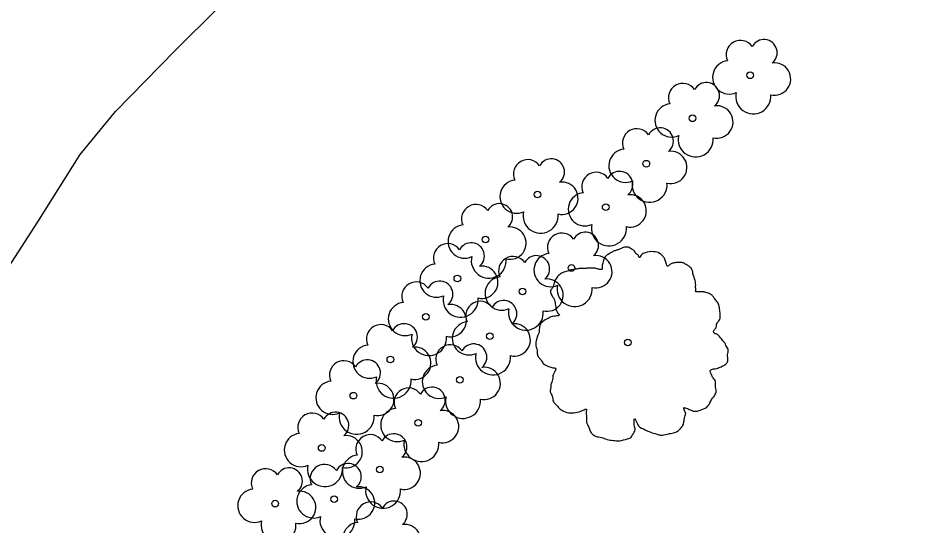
# Model space of a CAD drawing. Extents: x 2161152 to 2175754, y 602179 to 617749.
# Drawn here: x 2163486.6 to 2163537.9, y 606113.7 to 606142.4 of the extents above; entities that cross this region are included whole.
import ezdxf

# ---------------------------------------------------------------- set-up
doc = ezdxf.new("R2010")
doc.units = 0
doc.layers.add('RD_EX_VEG', color=7, linetype='Continuous')

msp = doc.modelspace()

# ---------------------------------------------------------------- linework, layer by layer
at = {"layer": 'RD_EX_VEG'}
msp.add_lwpolyline([(2163464.105, 606036.474), (2163466.481, 606048.949), (2163469.973, 606060.124), (2163470.525, 606068.196), (2163469.361, 606073.823), (2163471.007, 606086.682), (2163477.327, 606115.894), (2163479.933, 606120.79), (2163483.768, 606125.417), (2163485.454, 606127.457), (2163487.665, 606130.856), (2163490.062, 606134.654), (2163492.049, 606137.091), (2163495.42, 606140.53), (2163505.05, 606150.125), (2163515.836, 606159.276), (2163520.912, 606162.37), (2163527.279, 606165.213), (2163539.355, 606168.289), (2163569.547, 606173.333), (2163587.227, 606176.358), (2163607.385, 606178.298)], dxfattribs=at)
for centre, radius in [((2163527.889, 606139.136), 0.188), ((2163524.633, 606136.706), 0.188), ((2163522.028, 606134.141), 0.188), ((2163515.879, 606132.397), 0.188), ((2163519.735, 606131.683), 0.188), ((2163512.947, 606129.861), 0.188), ((2163517.799, 606128.248), 0.188), ((2163511.356, 606127.651), 0.188), ((2163515.039, 606126.923), 0.188), ((2163509.574, 606125.485), 0.188), ((2163513.188, 606124.392), 0.188), ((2163520.986, 606124.037), 0.188), ((2163520.977, 606124.023), 0.000075), ((2163507.572, 606123.075), 0.188), ((2163511.493, 606121.934), 0.188), ((2163505.484, 606121.034), 0.188), ((2163509.143, 606119.496), 0.188), ((2163503.697, 606118.078), 0.188), ((2163506.979, 606116.859), 0.188), ((2163504.401, 606115.181), 0.188), ((2163501.073, 606114.933), 0.188)]:
    msp.add_circle(centre, radius, dxfattribs=at)
for centre, radius, start, end in [((2163527.348, 606140.296), 0.813, 34.9763, 204.756), ((2163528.673, 606140.412), 0.746, 308.7626, 152.0467), ((2163526.716, 606139.019), 0.943, 96.4518, 294.734), ((2163529.269, 606138.926), 0.914, 256.5667, 98.1046), ((2163524.092, 606137.867), 0.813, 34.9763, 204.756), ((2163525.417, 606137.983), 0.746, 308.7626, 152.0467), ((2163528.073, 606137.938), 0.988, 166.8827, 5.7589), ((2163523.46, 606136.589), 0.943, 96.4518, 294.734), ((2163526.012, 606136.497), 0.914, 256.5667, 98.1046), ((2163521.487, 606135.302), 0.813, 34.9763, 204.756), ((2163522.812, 606135.418), 0.746, 308.7626, 152.0467), ((2163524.817, 606135.509), 0.988, 166.8827, 5.7589), ((2163520.855, 606134.025), 0.943, 96.4518, 294.734), ((2163523.408, 606133.932), 0.914, 256.5667, 98.1046), ((2163515.338, 606133.557), 0.813, 34.9763, 204.756), ((2163516.663, 606133.673), 0.746, 308.7626, 152.0467), ((2163520.519, 606132.959), 0.746, 308.7626, 152.0467), ((2163514.706, 606132.28), 0.943, 96.4518, 294.734), ((2163519.195, 606132.843), 0.813, 34.9763, 204.756), ((2163517.258, 606132.187), 0.914, 256.5667, 98.1046), ((2163522.212, 606132.944), 0.988, 166.8827, 5.7589), ((2163518.563, 606131.566), 0.943, 96.4518, 294.734), ((2163521.115, 606131.473), 0.914, 256.5667, 98.1046), ((2163512.406, 606131.021), 0.813, 34.9763, 204.756), ((2163513.731, 606131.137), 0.746, 308.7626, 152.0467), ((2163516.063, 606131.2), 0.988, 166.8827, 5.7589), ((2163511.774, 606129.744), 0.943, 96.4518, 294.734), ((2163519.92, 606130.485), 0.988, 166.8827, 5.7589), ((2163514.327, 606129.651), 0.914, 256.5667, 98.1046), ((2163517.258, 606129.409), 0.813, 34.9763, 204.756), ((2163518.583, 606129.525), 0.746, 308.7626, 152.0467), ((2163510.815, 606128.811), 0.813, 34.9763, 204.756), ((2163512.14, 606128.928), 0.746, 308.7626, 152.0467), ((2163516.626, 606128.132), 0.943, 96.4518, 294.734), ((2163513.131, 606128.664), 0.988, 166.8827, 5.7589), ((2163514.498, 606128.083), 0.813, 34.9763, 204.756), ((2163515.823, 606128.199), 0.746, 308.7626, 152.0467), ((2163519.179, 606128.039), 0.914, 256.5667, 98.1046), ((2163510.183, 606127.534), 0.943, 96.4518, 294.734), ((2163512.736, 606127.442), 0.914, 256.5667, 98.1046), ((2163513.866, 606126.806), 0.943, 96.4518, 294.734), ((2163516.419, 606126.713), 0.914, 256.5667, 98.1046), ((2163509.033, 606126.646), 0.813, 34.9763, 204.756), ((2163510.358, 606126.762), 0.746, 308.7626, 152.0467), ((2163517.983, 606127.051), 0.988, 166.8827, 5.7589), ((2163511.54, 606126.454), 0.988, 166.8827, 5.7589), ((2163508.401, 606125.369), 0.943, 96.4518, 294.734), ((2163510.954, 606125.276), 0.914, 256.5667, 98.1046), ((2163512.647, 606125.553), 0.813, 34.9763, 204.756), ((2163513.972, 606125.669), 0.746, 308.7626, 152.0467), ((2163515.223, 606125.725), 0.988, 166.8827, 5.7589), ((2163507.031, 606124.236), 0.813, 34.9763, 204.756), ((2163508.356, 606124.352), 0.746, 308.7626, 152.0467), ((2163512.015, 606124.276), 0.943, 96.4518, 294.734), ((2163514.568, 606124.183), 0.914, 256.5667, 98.1046), ((2163509.758, 606124.288), 0.988, 166.8827, 5.7589), ((2163512.277, 606123.211), 0.746, 308.7626, 152.0467), ((2163506.399, 606122.959), 0.943, 96.4518, 294.734), ((2163508.951, 606122.866), 0.914, 256.5667, 98.1046), ((2163510.953, 606123.095), 0.813, 34.9763, 204.756), ((2163513.372, 606123.195), 0.988, 166.8827, 5.7589), ((2163504.943, 606122.195), 0.813, 34.9763, 204.756), ((2163506.268, 606122.311), 0.746, 308.7626, 152.0467), ((2163510.321, 606121.818), 0.943, 96.4518, 294.734), ((2163512.873, 606121.725), 0.914, 256.5667, 98.1046), ((2163507.756, 606121.878), 0.988, 166.8827, 5.7589), ((2163504.311, 606120.918), 0.943, 96.4518, 294.734), ((2163506.864, 606120.825), 0.914, 256.5667, 98.1046), ((2163508.602, 606120.657), 0.813, 34.9763, 204.756), ((2163509.927, 606120.773), 0.746, 308.7626, 152.0467), ((2163511.678, 606120.737), 0.988, 166.8827, 5.7589), ((2163503.156, 606119.238), 0.813, 34.9763, 204.756), ((2163504.481, 606119.354), 0.746, 308.7626, 152.0467), ((2163505.668, 606119.837), 0.988, 166.8827, 5.7589), ((2163507.97, 606119.38), 0.943, 96.4518, 294.734), ((2163510.523, 606119.287), 0.914, 256.5667, 98.1046), ((2163502.524, 606117.961), 0.943, 96.4518, 294.734), ((2163506.439, 606118.02), 0.813, 34.9763, 204.756), ((2163507.763, 606118.136), 0.746, 308.7626, 152.0467), ((2163505.076, 606117.868), 0.914, 256.5667, 98.1046), ((2163509.327, 606118.299), 0.988, 166.8827, 5.7589), ((2163505.807, 606116.743), 0.943, 96.4518, 294.734), ((2163508.359, 606116.65), 0.914, 256.5667, 98.1046), ((2163500.532, 606116.094), 0.813, 34.9763, 204.756), ((2163501.857, 606116.21), 0.746, 308.7626, 152.0467), ((2163503.881, 606116.88), 0.988, 166.8827, 5.7589), ((2163503.86, 606116.341), 0.813, 34.9763, 204.756), ((2163505.185, 606116.457), 0.746, 308.7626, 152.0467), ((2163499.9, 606114.817), 0.943, 96.4518, 294.734), ((2163503.228, 606115.064), 0.943, 96.4518, 294.734), ((2163505.78, 606114.971), 0.914, 256.5667, 98.1046), ((2163507.164, 606115.662), 0.988, 166.8827, 5.7589), ((2163502.453, 606114.724), 0.914, 256.5667, 98.1046), ((2163506.459, 606114.217), 0.813, 34.9763, 204.756), ((2163507.784, 606114.333), 0.746, 308.7626, 152.0467), ((2163504.585, 606113.983), 0.988, 166.8827, 5.7589), ((2163501.257, 606113.736), 0.988, 166.8827, 5.7589), ((2163505.827, 606112.94), 0.943, 96.4518, 294.734), ((2163508.38, 606112.847), 0.914, 256.5667, 98.1046)]:
    msp.add_arc(centre, radius, start, end, dxfattribs=at)
for points in [[(2163521.085, 606129.413), (2163520.86, 606129.431), (2163520.616, 606129.356), (2163520.429, 606129.281), (2163520.26, 606129.225), (2163520.092, 606129.15), (2163519.867, 606129.019), (2163519.698, 606128.869), (2163519.604, 606128.682), (2163519.567, 606128.513), (2163519.529, 606128.307), (2163519.529, 606128.176), (2163519.436, 606128.157), (2163519.323, 606128.176), (2163519.136, 606128.232), (2163518.948, 606128.232), (2163518.761, 606128.232), (2163518.499, 606128.213), (2163518.236, 606128.213), (2163518.03, 606128.176), (2163517.786, 606128.138), (2163517.505, 606128.045), (2163517.243, 606127.951), (2163517.018, 606127.763), (2163516.831, 606127.407), (2163516.737, 606127.145), (2163516.624, 606126.957), (2163516.737, 606126.62), (2163516.868, 606126.358), (2163516.887, 606126.208), (2163516.943, 606125.889), (2163517.018, 606125.721), (2163517.112, 606125.571), (2163517.056, 606125.552), (2163516.774, 606125.514), (2163516.549, 606125.439), (2163516.231, 606125.271), (2163516.062, 606125.102), (2163515.987, 606124.858), (2163515.968, 606124.596), (2163515.894, 606124.446), (2163515.837, 606124.24), (2163515.819, 606124.184), (2163515.781, 606123.94), (2163515.856, 606123.603), (2163515.875, 606123.34), (2163515.968, 606123.172), (2163516.081, 606123.04), (2163516.212, 606122.853), (2163516.512, 606122.684), (2163516.756, 606122.609), (2163516.906, 606122.591), (2163516.774, 606122.216), (2163516.737, 606121.953), (2163516.643, 606121.654), (2163516.643, 606121.597), (2163516.606, 606121.241), (2163516.718, 606120.998), (2163516.774, 606120.716), (2163516.906, 606120.548), (2163517.112, 606120.323), (2163517.355, 606120.154), (2163517.73, 606120.06), (2163518.03, 606120.079), (2163518.461, 606120.21), (2163518.649, 606120.267), (2163518.63, 606120.135), (2163518.649, 606119.854), (2163518.649, 606119.536), (2163518.761, 606119.292), (2163518.836, 606119.086), (2163518.948, 606118.898), (2163519.192, 606118.73), (2163519.492, 606118.674), (2163519.811, 606118.561), (2163520.148, 606118.505), (2163520.523, 606118.486), (2163520.973, 606118.599), (2163521.179, 606118.692), (2163521.254, 606118.824), (2163521.404, 606119.105), (2163521.366, 606119.273), (2163521.385, 606119.723), (2163521.46, 606119.592), (2163521.591, 606119.33), (2163521.966, 606119.105), (2163522.266, 606118.973), (2163522.622, 606118.861), (2163522.847, 606118.805), (2163523.203, 606118.861), (2163523.484, 606118.917), (2163523.765, 606119.011), (2163523.99, 606119.217), (2163524.121, 606119.423), (2163524.159, 606119.629), (2163524.215, 606119.911), (2163524.252, 606120.042)], [(2163524.252, 606120.042), (2163524.196, 606120.173), (2163524.159, 606120.36), (2163524.215, 606120.342), (2163524.346, 606120.304), (2163524.552, 606120.21), (2163524.721, 606120.154), (2163524.965, 606120.173), (2163525.171, 606120.248), (2163525.508, 606120.454), (2163525.714, 606120.81), (2163525.92, 606121.11), (2163525.977, 606121.354), (2163525.939, 606121.522), (2163525.92, 606121.897), (2163525.77, 606122.085), (2163525.733, 606122.178), (2163525.658, 606122.478), (2163525.714, 606122.516), (2163525.92, 606122.553), (2163526.201, 606122.647), (2163526.408, 606122.741), (2163526.576, 606122.872), (2163526.633, 606123.04), (2163526.614, 606123.34), (2163526.651, 606123.64), (2163526.595, 606123.753), (2163526.52, 606123.865), (2163526.464, 606124.015), (2163526.351, 606124.127), (2163526.276, 606124.24), (2163526.201, 606124.315), (2163526.108, 606124.427), (2163525.977, 606124.521), (2163525.864, 606124.559), (2163525.827, 606124.671), (2163525.939, 606124.821), (2163525.977, 606124.896), (2163525.995, 606125.065), (2163526.164, 606125.327), (2163526.201, 606125.627), (2163526.164, 606125.945), (2163526.127, 606126.152), (2163526.014, 606126.358), (2163525.864, 606126.545), (2163525.77, 606126.676), (2163525.639, 606126.77), (2163525.396, 606126.864), (2163525.208, 606126.901), (2163524.946, 606126.901), (2163524.796, 606126.939), (2163524.815, 606126.976), (2163524.815, 606127.089), (2163524.815, 606127.295), (2163524.758, 606127.632), (2163524.646, 606128.007), (2163524.646, 606128.026), (2163524.571, 606128.213), (2163524.402, 606128.363), (2163524.271, 606128.438), (2163524.121, 606128.532), (2163523.934, 606128.551), (2163523.709, 606128.551), (2163523.503, 606128.513), (2163523.353, 606128.438), (2163523.222, 606128.344), (2163523.165, 606128.457), (2163523.09, 606128.682), (2163523.053, 606128.794), (2163522.94, 606128.925), (2163522.772, 606129.075), (2163522.434, 606129.169), (2163521.966, 606129.113), (2163521.741, 606128.963), (2163521.628, 606128.832), (2163521.591, 606128.925), (2163521.441, 606129.075), (2163521.366, 606129.206), (2163521.235, 606129.3), (2163521.122, 606129.375), (2163521.047, 606129.413)]]:
    msp.add_spline(points, degree=3, dxfattribs=at)

doc.saveas('drawing.dxf')
